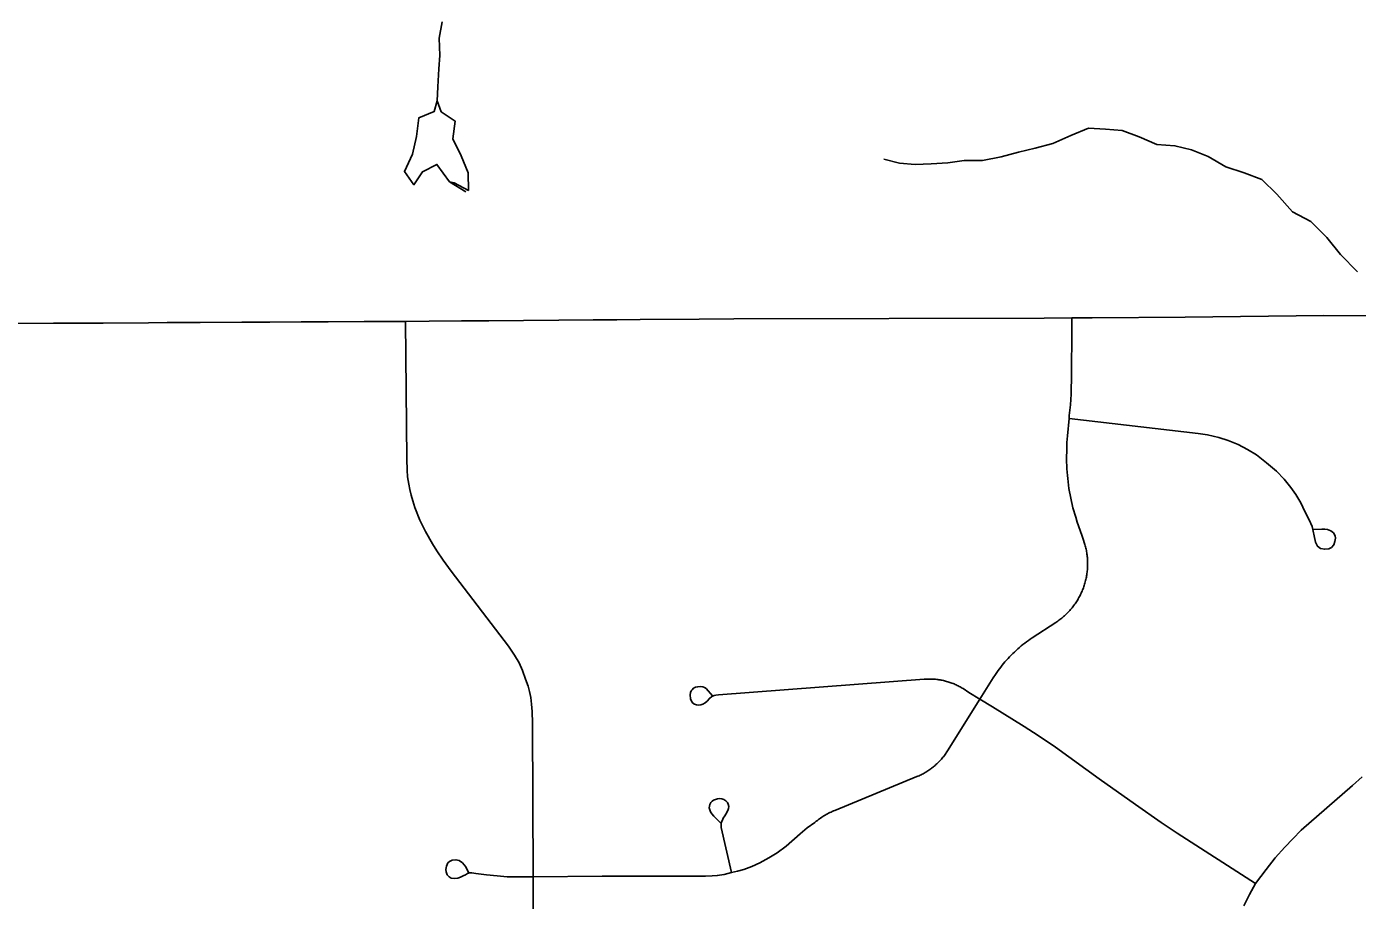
# Model space of a CAD drawing. Extents: x 0 to 34, y 0 to 22.
# Drawn here: x 4.7803 to 5.2675, y 14.3947 to 14.7147 of the extents above; entities that cross this region are included whole.
import ezdxf

# ---------------------------------------------------------------- set-up
doc = ezdxf.new("R2010")
doc.units = 0
for name, color, linetype in [('GM_X_Minor_Lake', 7, 'Continuous'), ('GM_X_Minor_River', 7, 'Continuous'), ('GM_X_State_Route', 7, 'Continuous'), ('GM_X_Township_Road', 7, 'Continuous')]:
    doc.layers.add(name, color=color, linetype=linetype)

msp = doc.modelspace()

# ---------------------------------------------------------------- linework, layer by layer
at = {"layer": 'GM_X_Minor_Lake'}
for points in [[(4.93055, 14.68743), (4.92955, 14.68357), (4.92389, 14.68122), (4.92302, 14.67438), (4.92158, 14.66791), (4.91862, 14.66162), (4.9221, 14.65673), (4.92526, 14.66151), (4.93054, 14.66423), (4.93517, 14.65784)], [(4.93055, 14.68743), (4.92955, 14.68357), (4.92389, 14.68122), (4.92302, 14.67438), (4.92158, 14.66791), (4.91862, 14.66162), (4.9221, 14.65673), (4.92526, 14.66151), (4.93054, 14.66423), (4.93517, 14.65784), (4.9411, 14.65412)], [(4.93201, 14.68341), (4.93055, 14.68743)], [(4.93517, 14.65784), (4.93689, 14.65748), (4.94204, 14.6547), (4.94196, 14.66115), (4.93942, 14.66738), (4.93631, 14.6736), (4.93718, 14.68006), (4.93201, 14.68341)], [(4.93517, 14.65784), (4.93689, 14.65748), (4.94204, 14.6547), (4.94196, 14.66115), (4.93942, 14.66738), (4.93631, 14.6736), (4.93718, 14.68006), (4.93201, 14.68341)]]:
    msp.add_lwpolyline(points, dxfattribs=at)
at = {"layer": 'GM_X_Minor_River'}
for points in [[(4.93244, 14.71648), (4.93135, 14.7104), (4.93158, 14.70414), (4.93123, 14.6992), (4.9309, 14.69256), (4.93055, 14.68743)], [(5.26758, 14.62481), (5.26128, 14.63122), (5.25631, 14.63744), (5.25039, 14.64329), (5.24373, 14.64685), (5.238, 14.65326), (5.23246, 14.65872), (5.226, 14.66115), (5.21934, 14.66338), (5.21287, 14.66713), (5.20679, 14.66956), (5.20071, 14.67103), (5.19407, 14.67156), (5.1876, 14.67436), (5.18133, 14.67659), (5.17526, 14.67712), (5.169, 14.67746), (5.16257, 14.67476), (5.15595, 14.67187), (5.14951, 14.67012), (5.14345, 14.66875), (5.13702, 14.667), (5.1302, 14.66563), (5.12356, 14.66558), (5.1175, 14.66478), (5.11143, 14.66436), (5.10556, 14.66413), (5.09986, 14.66466), (5.09416, 14.66614)]]:
    msp.add_lwpolyline(points, dxfattribs=at)
at = {"layer": 'GM_X_State_Route'}
msp.add_lwpolyline([(4.76925, 14.60592), (4.79014, 14.60603), (4.80829, 14.60613), (4.82498, 14.60622), (4.83179, 14.60626), (4.84384, 14.60632), (4.85913, 14.60641), (4.86929, 14.60646), (4.88081, 14.60652), (4.89068, 14.60658), (4.9039, 14.60665), (4.91175, 14.60669), (4.91903, 14.60674), (4.92766, 14.60682), (4.93951, 14.60691), (4.94949, 14.60698), (4.96218, 14.60708), (4.97509, 14.60718), (4.98777, 14.60728), (4.99643, 14.60734), (5.00495, 14.60741), (5.02649, 14.60757), (5.03926, 14.60767), (5.15276, 14.60795), (5.16294, 14.60799), (5.17037, 14.60806), (5.20443, 14.60828), (5.25525, 14.60894), (5.27956, 14.60872)], dxfattribs=at)
at = {"layer": 'GM_X_Township_Road'}
for points in [[(4.96577, 14.38025), (4.96577, 14.40337), (4.96549, 14.45958), (4.96542, 14.46392), (4.96519, 14.46651), (4.96486, 14.46904), (4.96444, 14.47114), (4.96388, 14.47317), (4.96297, 14.47576), (4.96185, 14.47892), (4.96058, 14.48172), (4.95897, 14.48452), (4.95673, 14.48782), (4.93578, 14.51522), (4.93283, 14.51928), (4.93045, 14.52272), (4.92891, 14.52531), (4.92639, 14.52979), (4.92428, 14.53393), (4.92246, 14.53862), (4.92169, 14.54101), (4.92106, 14.54311), (4.92064, 14.54514), (4.92022, 14.54717), (4.9198, 14.54984), (4.91959, 14.55229), (4.91945, 14.55629), (4.91903, 14.60674)], [(4.94212, 14.40494), (4.94109, 14.407), (4.93992, 14.4084), (4.9386, 14.40931), (4.93745, 14.40956), (4.93604, 14.40947), (4.93514, 14.40898), (4.93456, 14.4084), (4.93406, 14.40725), (4.93382, 14.40601), (4.9339, 14.4051), (4.93431, 14.40403), (4.93497, 14.40329), (4.93579, 14.40287), (4.93679, 14.40272), (4.93819, 14.40279), (4.93912, 14.40316), (4.94017, 14.4037), (4.94093, 14.40408), (4.94176, 14.40453), (4.94249, 14.40476), (4.94331, 14.40476), (4.9447, 14.40458), (4.94867, 14.40403), (4.95254, 14.40365), (4.95618, 14.40337), (4.96577, 14.40337), (4.99096, 14.40352), (5.02882, 14.4036), (5.03126, 14.40366), (5.03314, 14.4038), (5.03565, 14.40422), (5.03837, 14.40485), (5.0406, 14.40534), (5.04291, 14.40597), (5.04583, 14.40708), (5.04869, 14.40841), (5.05204, 14.41022), (5.05504, 14.41217), (5.05832, 14.41455), (5.06355, 14.41908), (5.06606, 14.42124), (5.06885, 14.42325), (5.06939, 14.42369), (5.06978, 14.42399), (5.07017, 14.42429), (5.07057, 14.42458), (5.07097, 14.42486), (5.07138, 14.42513), (5.07179, 14.4254), (5.07221, 14.42566), (5.07263, 14.42591), (5.07305, 14.42616), (5.07348, 14.4264), (5.07392, 14.42663), (5.07436, 14.42685), (5.0748, 14.42706), (5.07524, 14.42727), (5.07569, 14.42747), (5.07614, 14.42766), (5.10625, 14.44002), (5.10663, 14.44018), (5.10701, 14.44034), (5.10738, 14.44052), (5.10775, 14.4407), (5.10812, 14.44088), (5.10849, 14.44107), (5.10885, 14.44127), (5.10921, 14.44148), (5.10956, 14.44169), (5.10991, 14.4419), (5.11026, 14.44213), (5.1106, 14.44236), (5.11095, 14.44259), (5.11128, 14.44283), (5.11161, 14.44308), (5.11194, 14.44333), (5.11226, 14.44359), (5.11258, 14.44386), (5.1129, 14.44413), (5.1132, 14.4444), (5.11351, 14.44468), (5.11381, 14.44496), (5.11411, 14.44526), (5.1144, 14.44555), (5.11468, 14.44585), (5.11496, 14.44616), (5.11524, 14.44647), (5.1155, 14.44678), (5.11577, 14.4471), (5.11603, 14.44742), (5.11628, 14.44775), (5.11653, 14.44809), (5.11677, 14.44843), (5.117, 14.44877), (5.11745, 14.44946), (5.12928, 14.46836), (5.13419, 14.47623), (5.13498, 14.47746), (5.13544, 14.47814), (5.13592, 14.47882), (5.13641, 14.47948), (5.13691, 14.48014), (5.13742, 14.48079), (5.13794, 14.48143), (5.13848, 14.48206), (5.13902, 14.48269), (5.13958, 14.4833), (5.14014, 14.4839), (5.14072, 14.4845), (5.14131, 14.48508), (5.1419, 14.48565), (5.14251, 14.48621), (5.14313, 14.48676), (5.14379, 14.48734), (5.14443, 14.48786), (5.14507, 14.48838), (5.14572, 14.48889), (5.14639, 14.48938), (5.14706, 14.48987), (5.14774, 14.49034), (5.14842, 14.4908), (5.1571, 14.4965), (5.15747, 14.49675), (5.15783, 14.497), (5.1582, 14.49726), (5.15856, 14.49753), (5.15891, 14.4978), (5.15926, 14.49808), (5.15961, 14.49836), (5.15995, 14.49865), (5.16028, 14.49895), (5.16061, 14.49925), (5.16093, 14.49955), (5.16125, 14.49987), (5.16157, 14.50019), (5.16187, 14.50051), (5.16217, 14.50084), (5.16247, 14.50118), (5.16276, 14.50152), (5.16304, 14.50186), (5.16332, 14.50221), (5.16359, 14.50257), (5.16386, 14.50292), (5.16412, 14.50329), (5.16437, 14.50366), (5.16462, 14.50403), (5.16486, 14.5044), (5.16509, 14.50479), (5.16532, 14.50517), (5.16554, 14.50556), (5.16575, 14.50595), (5.16596, 14.50635), (5.16615, 14.50675), (5.16634, 14.50715), (5.16653, 14.50756), (5.16671, 14.50797), (5.16688, 14.50838), (5.16704, 14.50879), (5.1672, 14.50921), (5.16735, 14.50964), (5.16749, 14.51006), (5.16762, 14.51048), (5.16775, 14.51091), (5.16787, 14.51135), (5.16798, 14.51178), (5.16808, 14.51221), (5.16818, 14.51265), (5.16827, 14.51308), (5.16835, 14.51352), (5.16842, 14.51396), (5.16849, 14.51441), (5.16855, 14.51485), (5.1686, 14.51529), (5.16864, 14.51574), (5.16867, 14.51618), (5.16864, 14.5202), (5.16859, 14.52064), (5.16854, 14.52109), (5.16848, 14.52153), (5.16842, 14.52197), (5.16834, 14.52241), (5.16826, 14.52285), (5.16817, 14.52329), (5.16807, 14.52372), (5.16797, 14.52416), (5.16786, 14.52459), (5.16774, 14.52502), (5.1675, 14.5258), (5.16724, 14.52658), (5.16658, 14.52849), (5.16494, 14.53325), (5.16436, 14.53502), (5.16401, 14.53616), (5.16368, 14.53732), (5.16337, 14.53848), (5.16308, 14.53964), (5.16281, 14.54081), (5.16255, 14.54199), (5.16232, 14.54317), (5.1621, 14.54436), (5.16191, 14.54555), (5.16173, 14.54674), (5.16157, 14.54794), (5.16143, 14.54914), (5.16131, 14.55034), (5.16121, 14.55154), (5.16112, 14.55275), (5.16106, 14.55396), (5.16101, 14.55517), (5.16109, 14.56121), (5.16117, 14.56242), (5.16125, 14.56363), (5.16136, 14.56483), (5.16192, 14.57117), (5.16202, 14.57231), (5.16222, 14.57423), (5.1624, 14.57617), (5.16254, 14.5781), (5.16265, 14.58004), (5.16274, 14.58198), (5.16281, 14.58554), (5.16292, 14.6051), (5.16294, 14.60799)], [(5.16192, 14.57117), (5.20922, 14.5657), (5.21264, 14.56515), (5.21672, 14.56426), (5.22019, 14.56308), (5.22382, 14.56169), (5.22729, 14.55984), (5.23059, 14.55783), (5.23422, 14.55497), (5.23785, 14.5519), (5.24065, 14.54899), (5.24317, 14.54586), (5.24501, 14.54329), (5.24675, 14.54027), (5.24825, 14.53716), (5.2498, 14.53407), (5.25095, 14.53167), (5.25172, 14.5282), (5.25218, 14.52589), (5.25289, 14.52441), (5.25396, 14.52354), (5.25554, 14.52327), (5.25702, 14.52349), (5.258, 14.52393), (5.25885, 14.52484), (5.25928, 14.5261), (5.25944, 14.52729), (5.25935, 14.52824), (5.25869, 14.5293), (5.25778, 14.53), (5.25652, 14.53053), (5.25556, 14.53064), (5.25442, 14.53062), (5.25136, 14.53057)], [(5.03139, 14.46964), (5.02905, 14.47225), (5.02842, 14.47268), (5.02782, 14.47285), (5.02687, 14.47299), (5.026, 14.47292), (5.02513, 14.47272), (5.02446, 14.47238), (5.02392, 14.47185), (5.02359, 14.47138), (5.02332, 14.47077), (5.02318, 14.46997), (5.02339, 14.46849), (5.02372, 14.46768), (5.02426, 14.46695), (5.02486, 14.46654), (5.0256, 14.46628), (5.02634, 14.46621), (5.02714, 14.46628), (5.02788, 14.46654), (5.02869, 14.46708), (5.02943, 14.46768), (5.0303, 14.46863), (5.03117, 14.4693), (5.03198, 14.4697), (5.03265, 14.4699), (5.03359, 14.47002), (5.10892, 14.47574), (5.11309, 14.47568), (5.11349, 14.47563), (5.1139, 14.47558), (5.11431, 14.47552), (5.11471, 14.47545), (5.11512, 14.47538), (5.11552, 14.4753), (5.11593, 14.47521), (5.11632, 14.47511), (5.11672, 14.47501), (5.11712, 14.4749), (5.11751, 14.47478), (5.11791, 14.47466), (5.1183, 14.47453), (5.11869, 14.47439), (5.11907, 14.47425), (5.11945, 14.4741), (5.11983, 14.47394), (5.12021, 14.47378), (5.12058, 14.47361), (5.12096, 14.47343), (5.12132, 14.47325), (5.12169, 14.47305), (5.12205, 14.47286), (5.12241, 14.47266), (5.12276, 14.47245), (5.12311, 14.47223), (5.1253, 14.47087), (5.12928, 14.46836), (5.13392, 14.46561), (5.14553, 14.45842), (5.15064, 14.45507), (5.15694, 14.45077), (5.17298, 14.43916), (5.18627, 14.42983), (5.1956, 14.42326), (5.20151, 14.41936), (5.23017, 14.40084)], [(5.22587, 14.39268), (5.22795, 14.39681), (5.23017, 14.40084), (5.23406, 14.40601), (5.23735, 14.41024), (5.24097, 14.41419), (5.24386, 14.41728), (5.24695, 14.42044), (5.26567, 14.43681), (5.26929, 14.4399)], [(5.03837, 14.40485), (5.03463, 14.4214), (5.03457, 14.42259), (5.03475, 14.42344), (5.03502, 14.4241), (5.03535, 14.42481), (5.03592, 14.42571), (5.03628, 14.42633), (5.03705, 14.42759), (5.03725, 14.42835), (5.03733, 14.42905), (5.03719, 14.42989), (5.03684, 14.43051), (5.03628, 14.43121), (5.03558, 14.4317), (5.03482, 14.43191), (5.03398, 14.43198), (5.03321, 14.43191), (5.03251, 14.4317), (5.03175, 14.43142), (5.03126, 14.43107), (5.03077, 14.43051), (5.03042, 14.42982), (5.03021, 14.42863), (5.03037, 14.42787), (5.03063, 14.42717), (5.03119, 14.42639), (5.03189, 14.42557), (5.03441, 14.42292)]]:
    msp.add_lwpolyline(points, dxfattribs=at)

doc.saveas('drawing.dxf')
